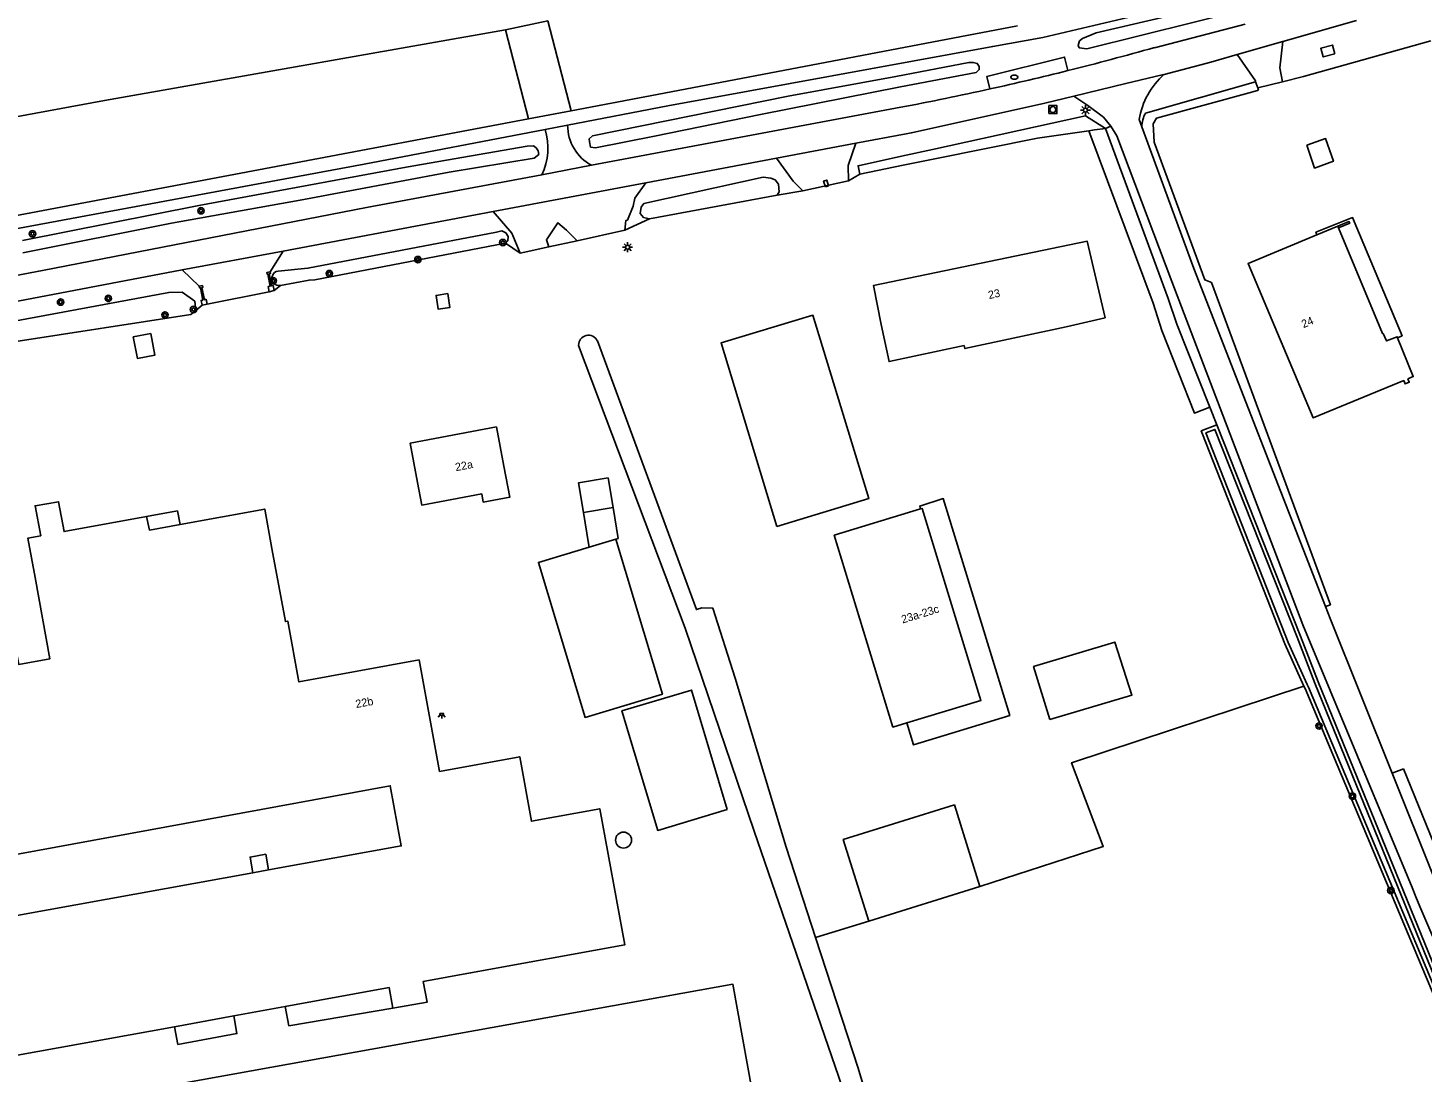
# Model space of a CAD drawing. Extents: x 140000 to 143000, y 403500 to 406000.
# Drawn here: x 140426.7 to 140601, y 405535.4 to 405665.9 of the extents above; entities that cross this region are included whole.
import ezdxf

# ---------------------------------------------------------------- set-up
doc = ezdxf.new("R2010")
doc.units = 0
for name, color, linetype in [('gg-afsc-erfafscheiding', 7, 'Continuous'), ('gg-afsc-hekwerk', 7, 'Continuous'), ('gg-afsc-muur', 7, 'Continuous'), ('gg-anno-huisnummerreeks BGT', 7, 'Continuous'), ('gg-bbg-bijgebouw', 7, 'Continuous'), ('gg-bbg-hoofdgebouw', 7, 'Continuous'), ('gg-bbg-lage trafo', 7, 'Continuous'), ('gg-bbg-luifel en loopbrug', 7, 'Continuous'), ('gg-bbg-open loods', 7, 'Continuous'), ('gg-bbg-overig bouwwerk', 7, 'Continuous'), ('gg-knt-bronhoudergrens', 7, 'Continuous'), ('gg-knt-verharding', 7, 'Continuous'), ('gg-kntw-bovenkant insteek waterloop', 7, 'Continuous'), ('gg-kntw-greppel-droge sloot', 7, 'Continuous'), ('gg-kntw-waterlijn', 7, 'Continuous'), ('gt-grn-groengrens', 7, 'Continuous'), ('gt-grn-groengrens NZ', 7, 'Continuous'), ('gt-grn-vlakafsluiter', 7, 'Continuous'), ('gt-grn-weggrens', 7, 'Continuous'), ('gt-symb-boom', 7, 'Continuous'), ('gt-symb-brandkraan', 7, 'Continuous'), ('gt-symb-kolk center center', 7, 'Continuous'), ('gt-symb-lichtmast', 7, 'Continuous'), ('gt-symb-lichtpunt', 7, 'Continuous'), ('gt-symb-rioolschacht', 7, 'Continuous')]:
    doc.layers.add(name, color=color, linetype=linetype)

# ---------------------------------------------------------------- blocks, each defined once
blk = doc.blocks.new('gt0-BOOM')
at = {"layer": 'gt-symb-boom'}
for radius in [0.4, 0.2]:
    blk.add_circle((0, 0), radius, dxfattribs=at)
blk = doc.blocks.new('gt0-KOLKCC')
at = {"layer": 'gt-symb-kolk center center'}
blk.add_lwpolyline([(-0.37, 0.2), (0.38, 0.2), (0.38, -0.2), (-0.37, -0.2)], close=True, dxfattribs=at)
blk = doc.blocks.new('gt0-LMAST')
at = {"layer": 'gt-symb-lichtmast'}
for p, q in [((-0.18, 0.17), (-0.45, 0.44)), ((-0.01, 0.25), (-0.01, 0.62)), ((0.17, 0.17), (0.44, 0.44)), ((-0.26, 0), (-0.63, 0)), ((-0.18, -0.18), (-0.45, -0.45)), ((-0.01, -0.25), (-0.01, -0.63)), ((0.44, -0.45), (0.17, -0.18)), ((0.24, 0), (0.62, 0))]:
    blk.add_line(p, q, dxfattribs=at)
blk.add_circle((-0.01, 0), 0.25, dxfattribs=at)
blk = doc.blocks.new('gt0-RS')
at = {"layer": 'gt-symb-rioolschacht'}
blk.add_lwpolyline([(-0.5, -0.5), (0.5, -0.5), (0.5, 0.5), (-0.5, 0.5)], close=True, dxfattribs=at)
blk.add_circle((0, 0), 0.375, dxfattribs=at)
blk = doc.blocks.new('gt0-BR')
at = {"layer": 'gt-symb-brandkraan'}
for centre, radius, start, end in [((-0.24, 0), 0.206, 107.5669, 252.4331), ((0.6, -2.66), 3, 106.892, 107.5669), ((0, -0.69), 0.938, 73.108, 106.892), ((-0.6, -2.66), 3, 72.4331, 73.108), ((0.24, 0), 0.206, 287.567, 72.4331), ((0.6, 2.66), 3, 252.4331, 253.108), ((0, 0.69), 0.938, 253.108, 286.8921), ((-0.6, 2.66), 3, 286.8921, 287.567)]:
    blk.add_arc(centre, radius, start, end, dxfattribs=at)
blk = doc.blocks.new('gt0-LPUNT')
at = {"layer": 'gt-symb-lichtpunt'}
for p, q in [((0, 0), (-0.25, 0)), ((0, 0), (0.25, 0)), ((-0.18, -0.18), (-0.44, -0.44)), ((0, -0.25), (0, -0.62)), ((0.44, -0.44), (0.18, -0.18))]:
    blk.add_line(p, q, dxfattribs=at)
blk.add_arc((0, 0), 0.25, 180, 0, dxfattribs=at)

msp = doc.modelspace()

# ---------------------------------------------------------------- linework, layer by layer
at = {"layer": 'gg-afsc-erfafscheiding'}
msp.add_line((140574.42, 405618.54), (140575.3, 405616.31), dxfattribs=at)
msp.add_lwpolyline([(140588.89, 405593.63), (140589.5, 405593.85), (140574.64, 405634.11), (140573.8, 405634.47), (140567.49, 405651.64), (140567.34, 405653.93), (140567.76, 405654.64), (140579.79, 405657.93), (140580.52, 405658.14)], dxfattribs=at)
at = {"layer": 'gg-afsc-hekwerk'}
msp.add_lwpolyline([(140583.52, 405659.18), (140586.15, 405659.84), (140602.06, 405664.3)], dxfattribs=at)
at = {"layer": 'gg-afsc-muur'}
for p, q in [((140456.9, 405632.97), (140457.53, 405633.1)), ((140448.53, 405631.27), (140449.15, 405631.41))]:
    msp.add_line(p, q, dxfattribs=at)
for points in [[(140590.43, 405641.17), (140591.82, 405641.74), (140591.92, 405641.53), (140590.53, 405640.95)], [(140457, 405635.45), (140456.59, 405635.36), (140456.64, 405635.16), (140456.73, 405635.17), (140457.01, 405633.65), (140456.78, 405633.61), (140456.9, 405632.97)], [(140457, 405635.45), (140457.04, 405635.23), (140456.91, 405635.21), (140457.2, 405633.69), (140457.41, 405633.73), (140457.53, 405633.1)], [(140448.14, 405633.65), (140448.55, 405633.74), (140448.61, 405633.53), (140448.49, 405633.5), (140448.8, 405631.97), (140449.01, 405632.03), (140449.15, 405631.41)], [(140448.14, 405633.65), (140448.2, 405633.43), (140448.3, 405633.46), (140448.61, 405631.93), (140448.39, 405631.88), (140448.53, 405631.27)]]:
    msp.add_lwpolyline(points, dxfattribs=at)
at = {"layer": 'gg-bbg-bijgebouw'}
for p, q in [((140496.16, 405605.39), (140499.86, 405606)), ((140500.2, 405602.05), (140496.87, 405601.05))]:
    msp.add_line(p, q, dxfattribs=at)
for points in [[(140520.34, 405603.64), (140513.36, 405626.59), (140524.83, 405630.03), (140531.81, 405607.11), (140520.34, 405603.64)], [(140496.16, 405605.39), (140495.55, 405609.09), (140499.25, 405609.7), (140499.86, 405606)], [(140500.2, 405602.05), (140506.03, 405582.68), (140496.36, 405579.77), (140490.53, 405599.14), (140496.87, 405601.05)], [(140554.43, 405579.52), (140552.42, 405586.11), (140562.56, 405589.18), (140564.7, 405582.56), (140554.43, 405579.52)], [(140475.53, 405519.45), (140479.86, 405520.23), (140479.42, 405522.69), (140517.87, 405529.62), (140514.85, 405546.43), (140431.31, 405531.38), (140434.34, 405514.57), (140438.79, 405515.37)]]:
    msp.add_lwpolyline(points, dxfattribs=at)
at = {"layer": 'gg-bbg-hoofdgebouw'}
for p, q in [((140587.81, 405640.07), (140590.43, 405641.17)), ((140590.53, 405640.95), (140590.43, 405641.17)), ((140454.85, 405560.35), (140456.82, 405560.71)), ((140458.91, 405543.64), (140452.46, 405542.46)), ((140452.46, 405542.46), (140445.08, 405541.12))]:
    msp.add_line(p, q, dxfattribs=at)
for points in [[(140597.88, 405627.22), (140597.84, 405627.33), (140596.49, 405626.81), (140596.09, 405627.76), (140596.02, 405627.73), (140590.53, 405640.95)], [(140543.75, 405626.24), (140543.83, 405625.86), (140556.48, 405628.57), (140561.35, 405629.71), (140559.12, 405639.27), (140532.42, 405633.76), (140533.37, 405628.85), (140534.36, 405624.23), (140543.75, 405626.24)], [(140599.18, 405622.06), (140599.35, 405621.65), (140598.84, 405621.44), (140598.66, 405621.87), (140587.35, 405617.19), (140579.22, 405636.5), (140587.81, 405640.07)], [(140597.88, 405627.22), (140599.86, 405622.35), (140599.18, 405622.06)], [(140485.3, 405616.06), (140474.52, 405614.05), (140475.43, 405609.13), (140475.95, 405606.31), (140483.45, 405607.7), (140483.64, 405606.67), (140486.95, 405607.29), (140486.22, 405611.15), (140485.3, 405616.06)], [(140456.82, 405560.71), (140473.39, 405563.71), (140472.02, 405571.22), (140420.64, 405561.82), (140420.22, 405564.1), (140418.03, 405576.1), (140416.44, 405584.78), (140422.81, 405585.95), (140422.46, 405587.89), (140425.23, 405588.4), (140425.6, 405586.39), (140429.5, 405587.1), (140427.64, 405597.25), (140426.74, 405602.17), (140428.35, 405602.47), (140427.65, 405606.21), (140430.58, 405606.72), (140431.26, 405603), (140441.58, 405604.88)], [(140445.77, 405603.87), (140456.34, 405605.8), (140457.24, 405600.88), (140458.92, 405591.74), (140459.21, 405591.8), (140460.6, 405584.21), (140475.63, 405586.96), (140478.18, 405573.01), (140488.2, 405574.85), (140489.67, 405566.8), (140498.2, 405568.36), (140501.32, 405551.34), (140482.05, 405547.84), (140476.15, 405546.77), (140476.64, 405544.19), (140472.34, 405543.43)], [(140536.58, 405579.09), (140534.84, 405578.55), (140527.5, 405602.54), (140538.29, 405605.82)], [(140536.58, 405579.09), (140545.82, 405581.89), (140538.48, 405605.88), (140538.29, 405605.82)], [(140441.58, 405604.88), (140441.93, 405603.17), (140445.77, 405603.87)], [(140445.08, 405541.12), (140425, 405537.48), (140421.87, 405554.37), (140454.85, 405560.35)], [(140472.34, 405543.43), (140471.9, 405546), (140458.91, 405543.64)]]:
    msp.add_lwpolyline(points, dxfattribs=at)
at = {"layer": 'gg-bbg-lage trafo'}
msp.add_lwpolyline([(140590.07, 405662.7), (140589.77, 405663.79), (140588.3, 405663.39), (140588.61, 405662.3), (140590.07, 405662.7)], dxfattribs=at)
at = {"layer": 'gg-bbg-luifel en loopbrug'}
for points in [[(140586.54, 405651.26), (140588.9, 405652.1), (140589.88, 405649.26), (140587.52, 405648.42), (140586.54, 405651.26)], [(140587.81, 405640.07), (140587.68, 405640.39), (140592.28, 405642.24), (140598.45, 405627.46), (140597.88, 405627.22)], [(140479.23, 405632.73), (140477.74, 405632.51), (140477.99, 405630.79), (140479.48, 405631.01), (140479.23, 405632.73)], [(140442.1, 405627.73), (140439.9, 405627.31), (140440.42, 405624.63), (140442.62, 405625.05), (140442.1, 405627.73)], [(140500.2, 405602.05), (140500.5, 405602.13), (140499.86, 405606)], [(140538.29, 405605.82), (140538.18, 405606.18), (140541.12, 405607.11), (140549.43, 405580.02), (140537.42, 405576.34), (140536.58, 405579.09)], [(140441.58, 405604.88), (140445.42, 405605.58), (140445.77, 405603.87)], [(140496.87, 405601.05), (140496.8, 405601.52), (140496.16, 405605.39)], [(140452.46, 405542.46), (140452.86, 405540.25), (140445.48, 405538.91), (140445.08, 405541.12)]]:
    msp.add_lwpolyline(points, dxfattribs=at)
at = {"layer": 'gg-bbg-open loods'}
msp.add_line((140531.81, 405554.31), (140545.7, 405558.65), dxfattribs=at)
for points in [[(140514.14, 405568.24), (140505.45, 405565.64), (140500.98, 405580.58), (140509.67, 405583.19), (140514.14, 405568.24)], [(140531.81, 405554.31), (140528.63, 405564.5), (140542.52, 405568.84), (140545.7, 405558.65)]]:
    msp.add_lwpolyline(points, dxfattribs=at)
at = {"layer": 'gg-bbg-overig bouwwerk'}
for points in [[(140454.85, 405560.35), (140454.5, 405562.32), (140456.46, 405562.67), (140456.82, 405560.71)], [(140472.34, 405543.43), (140459.35, 405541.24), (140458.91, 405543.64)]]:
    msp.add_lwpolyline(points, dxfattribs=at)
for start, end in [(0.0573, 180.0573), (180.0573, 0.0573)]:
    msp.add_arc((140501.17, 405564.44), 1, start, end, dxfattribs=at)
at = {"layer": 'gg-knt-bronhoudergrens'}
for p, q in [((140598.62, 405573.36), (140604.3, 405559.42)), ((140525.17, 405552.26), (140531.81, 405554.31))]:
    msp.add_line(p, q, dxfattribs=at)
msp.add_lwpolyline([(140586.2, 405583.69), (140557.15, 405574.11), (140561.12, 405563.62), (140545.7, 405558.65)], dxfattribs=at)
at = {"layer": 'gg-knt-verharding'}
for p, q in [((140592.75, 405666.85), (140583.56, 405664.23)), ((140508.86, 405658.29), (140550.41, 405666.19)), ((140578.84, 405666.38), (140567.51, 405663.46)), ((140577.85, 405662.6), (140583.56, 405664.23)), ((140508.86, 405658.29), (140494.61, 405655.59)), ((140580.15, 405659.21), (140580.42, 405658.43)), ((140494.18, 405653.78), (140506.69, 405656.18)), ((140489.28, 405654.59), (140494.61, 405655.59)), ((140497.17, 405648.76), (140535.82, 405656.01)), ((140565.93, 405653.57), (140565.6, 405654.49)), ((140491.36, 405653.24), (140494.18, 405653.78)), ((140536.5, 405652.7), (140530.19, 405651.51)), ((140520.29, 405649.65), (140530.19, 405651.51)), ((140520.29, 405649.65), (140503.95, 405646.58)), ((140490.95, 405647.59), (140497.17, 405648.76)), ((140503.95, 405646.58), (140484.88, 405642.99)), ((140484.88, 405642.99), (140458.65, 405638.05)), ((140458.65, 405638.05), (140446.02, 405635.68)), ((140457, 405635.45), (140458.65, 405638.05)), ((140422.14, 405631.16), (140446.02, 405635.68)), ((140448.14, 405633.65), (140446.02, 405635.68))]:
    msp.add_line(p, q, dxfattribs=at)
for points in [[(140506.69, 405656.18), (140547.31, 405663.63), (140553.56, 405664.72), (140570.57, 405668.74), (140578.89, 405670.66), (140581.11, 405671.01)], [(140583.56, 405664.23), (140583.2, 405660.96), (140583.52, 405659.18)], [(140568.74, 405660.13), (140574.56, 405661.66), (140577.85, 405662.6)], [(140577.85, 405662.6), (140580.12, 405659.31), (140580.15, 405659.21)], [(140557.42, 405657.4), (140553.8, 405656.53), (140537.52, 405652.91)], [(140557.42, 405657.4), (140559.18, 405656.23), (140561.14, 405654.77), (140562.05, 405653.66)], [(140345.1, 405627.55), (140379.88, 405634.3), (140424.89, 405642.41), (140489.28, 405654.59)], [(140262.24, 405610.01), (140379.84, 405632.56), (140425.25, 405640.81), (140468.76, 405648.9), (140491.36, 405653.24)], [(140537.52, 405652.91), (140537.13, 405652.82), (140536.5, 405652.7)], [(140562.05, 405653.66), (140562.81, 405652.44), (140569.67, 405634.26), (140586.05, 405591.35), (140599.7, 405558.52)], [(140588.89, 405593.63), (140572.42, 405635.88), (140565.93, 405653.57)], [(140530.19, 405651.51), (140529.23, 405648.73), (140529.27, 405646.82)], [(140520.29, 405649.65), (140522.38, 405646.78), (140523.56, 405645.56)], [(140391.26, 405628.55), (140428.55, 405635.63), (140469.04, 405643.48), (140490.95, 405647.59)], [(140503.95, 405646.58), (140502.57, 405644.65), (140502.37, 405643.64), (140501.66, 405641.9), (140501.45, 405641.86), (140501.32, 405640.66)], [(140484.88, 405642.99), (140487.23, 405640.29), (140488.24, 405637.77)], [(140495.37, 405639.34), (140494.06, 405640.64), (140492.97, 405641.58), (140491.54, 405639.43), (140491.82, 405638.56)], [(140597.21, 405572.8), (140589.47, 405592.14), (140588.89, 405593.63)], [(140597.21, 405572.8), (140602.42, 405559.8), (140604.35, 405555.26), (140606.39, 405550.77)]]:
    msp.add_lwpolyline(points, dxfattribs=at)
for centre, radius, start, end in [((140465.41, 406026.69), 377.3, 284.0019, 285.7006), ((140465.93, 406024.61), 375.16, 282.4735, 284.0009), ((140575.11, 405652.88), 9.65, 131.269, 170.4134), ((140465.78, 406025.22), 375.79, 280.7421, 282.4764), ((140776.37, 405629.35), 190.34, 201.8502, 207.9823)]:
    msp.add_arc(centre, radius, start, end, dxfattribs=at)
at = {"layer": 'gg-kntw-bovenkant insteek waterloop'}
for p, q in [((140504.42, 405642.07), (140520.39, 405645.05)), ((140447.12, 405630.13), (140447.72, 405630.62))]:
    msp.add_line(p, q, dxfattribs=at)
for points in [[(140558.51, 405664.6), (140558.14, 405664.3), (140557.98, 405663.74), (140558.11, 405663.46), (140559.06, 405663.32), (140579.18, 405668.31), (140579.63, 405668.9), (140579.38, 405669.32), (140578.97, 405669.59), (140578.22, 405669.6), (140577.8, 405669.45), (140560.21, 405665.33), (140558.51, 405664.6)], [(140521.74, 405657.4), (140497.28, 405652.43), (140496.88, 405652.08), (140496.92, 405651.7), (140497.06, 405651.03), (140497.65, 405650.94), (140505.04, 405652.41), (140518.29, 405655.1), (140535.8, 405658.55), (140545.23, 405660.35), (140545.63, 405660.73), (140545.61, 405661.09), (140545.37, 405661.49), (140544.87, 405661.62), (140544.34, 405661.59), (140535.18, 405659.84), (140521.74, 405657.4)], [(140559.32, 405653.08), (140567.36, 405631.53), (140568.45, 405628.12), (140572.5, 405617.79), (140574.42, 405618.54)], [(140574.42, 405618.54), (140570.31, 405628.9), (140569.21, 405632.12), (140561.39, 405653.38)], [(140444.67, 405641.52), (140460.76, 405644.41), (140479.4, 405647.92), (140490.01, 405649.64), (140490.58, 405650.12), (140490.49, 405650.59), (140490.25, 405650.95), (140489.94, 405651.19), (140489.13, 405651.15), (140474.01, 405648.51), (140448.1, 405643.72), (140426.07, 405639.38)], [(140504.42, 405642.07), (140503.65, 405642.25), (140503.27, 405642.72), (140503.39, 405643.54), (140503.71, 405643.97), (140518.64, 405647.27), (140519.59, 405647.16), (140520.11, 405646.93), (140520.54, 405646.42), (140520.6, 405645.44), (140520.39, 405645.05)], [(140426.1, 405637.82), (140444.67, 405641.52)], [(140486.41, 405639.05), (140486.71, 405639.31), (140486.74, 405639.85), (140486.45, 405640.31), (140485.98, 405640.59), (140485.28, 405640.4), (140461.73, 405635.9), (140458.01, 405635.55)], [(140458.32, 405633.74), (140461.88, 405634.42), (140462.59, 405634.45), (140486.41, 405639.05)], [(140447.72, 405630.62), (140447.59, 405631.78), (140446, 405632.9), (140444.35, 405632.87), (140423.71, 405629.03), (140422.91, 405628.64), (140422.4, 405628.05), (140422.44, 405627.42)], [(140447.12, 405630.13), (140424.98, 405626.72), (140423.38, 405626.34)], [(140497.9, 405626.81), (140510.28, 405593.25), (140510.95, 405593.47), (140512.32, 405593.42), (140515.11, 405584.68), (140521.48, 405563.56), (140525.17, 405552.26)], [(140437.36, 405506.86), (140461.55, 405511.23), (140515.69, 405521.5), (140531.11, 405524.13), (140531.55, 405524.3), (140531.59, 405524.65), (140517.5, 405565.57), (140508.87, 405590.94), (140495.56, 405626.26)], [(140586.2, 405583.69), (140583.81, 405588.95), (140573.52, 405615.18), (140573.37, 405615.56), (140575.3, 405616.31)], [(140575.3, 405616.31), (140585.76, 405589.94), (140587.97, 405584.22), (140603.96, 405544.96), (140606.86, 405538.88), (140614.29, 405525.93), (140614.1, 405525.63), (140613.48, 405525.28), (140613.23, 405525.23), (140612.84, 405525.26)], [(140586.2, 405583.69), (140586.35, 405583.37), (140602.69, 405544.42), (140605.27, 405538.66), (140612.84, 405525.26)], [(140525.17, 405552.26), (140530.49, 405535.95), (140534.21, 405523.58), (140534.13, 405522.93), (140533.8, 405522.25), (140533.44, 405521.8)]]:
    msp.add_lwpolyline(points, dxfattribs=at)
for centre, radius, start, end in [((140458.16, 405634.64), 0.922, 99.5746, 279.6462), ((140496.78, 405626.31), 1.22, 24.312, 182.2538)]:
    msp.add_arc(centre, radius, start, end, dxfattribs=at)
at = {"layer": 'gg-kntw-greppel-droge sloot'}
for p, q in [((140535.91, 405649.89), (140539.8, 405650.74)), ((140536.12, 405648.76), (140540.06, 405649.56)), ((140530.71, 405647.67), (140536.12, 405648.76))]:
    msp.add_line(p, q, dxfattribs=at)
for points in [[(140561.39, 405653.38), (140558.9, 405654.94), (140539.8, 405650.74)], [(140559.32, 405653.08), (140552.91, 405652.16), (140540.06, 405649.56)], [(140530.71, 405647.67), (140530.49, 405648.7), (140535.91, 405649.89)]]:
    msp.add_lwpolyline(points, dxfattribs=at)
at = {"layer": 'gg-kntw-waterlijn'}
msp.add_lwpolyline([(140586.6, 405583.88), (140586.75, 405583.55), (140603.09, 405544.6), (140605.66, 405538.86), (140613.11, 405525.68), (140613.21, 405525.67), (140613.32, 405525.7), (140613.77, 405525.95), (140606.47, 405538.68), (140603.56, 405544.78), (140587.56, 405584.06), (140585.35, 405589.78), (140575.06, 405615.75), (140573.94, 405615.31), (140584.21, 405589.12), (140586.6, 405583.88)], dxfattribs=at)
at = {"layer": 'gt-grn-groengrens'}
for p, q in [((140486.43, 405665.68), (140491.71, 405666.83)), ((140494.61, 405655.59), (140491.71, 405666.83)), ((140489.28, 405654.59), (140486.43, 405665.68)), ((140566.4, 405655.29), (140580.15, 405659.21)), ((140561.39, 405653.38), (140562.05, 405653.66)), ((140529.27, 405646.82), (140530.71, 405647.67)), ((140523.56, 405645.56), (140520.39, 405645.05)), ((140501.32, 405640.66), (140504.42, 405642.07)), ((140488.24, 405637.77), (140486.41, 405639.05)), ((140457.53, 405633.1), (140458.32, 405633.74)), ((140447.72, 405630.62), (140448.53, 405631.27))]:
    msp.add_line(p, q, dxfattribs=at)
msp.add_lwpolyline([(140486.43, 405665.68), (140436.32, 405656.86), (140384.58, 405647.34), (140351.12, 405641.35)], dxfattribs=at)
msp.add_arc((140569.56, 405653.5), 3.63, 150.4254, 178.9349, dxfattribs=at)
at = {"layer": 'gt-grn-groengrens NZ'}
msp.add_lwpolyline([(140546.96, 405658.3), (140546.57, 405659.87), (140556.28, 405662.29), (140556.7, 405660.59)], dxfattribs=at)
at = {"layer": 'gt-grn-vlakafsluiter'}
for p, q in [((140580.42, 405658.43), (140583.52, 405659.18)), ((140580.42, 405658.43), (140580.52, 405658.14)), ((140523.56, 405645.56), (140529.27, 405646.82)), ((140495.37, 405639.34), (140501.32, 405640.66)), ((140491.82, 405638.56), (140495.37, 405639.34)), ((140491.82, 405638.56), (140488.24, 405637.77)), ((140456.9, 405632.97), (140449.15, 405631.41)), ((140597.21, 405572.8), (140598.62, 405573.36))]:
    msp.add_line(p, q, dxfattribs=at)
msp.add_lwpolyline([(140561.39, 405653.38), (140560.03, 405653.18), (140559.32, 405653.08)], dxfattribs=at)
at = {"layer": 'gt-grn-weggrens'}
msp.add_lwpolyline([(140568.74, 405660.13), (140568.49, 405660.06), (140563.95, 405658.97), (140557.42, 405657.4)], dxfattribs=at)
for centre, radius, start, end in [((140484.26, 405650.91), 7.47, 333.5869, 18.125), ((140499.87, 405653.78), 5.69, 179.9939, 241.7454)]:
    msp.add_arc(centre, radius, start, end, dxfattribs=at)

# ---------------------------------------------------------------- block references
at = {"layer": 'gt-symb-boom'}
for p in [(140448.37, 405643.08), (140427.32, 405640.21), (140486.09, 405639.11), (140475.48, 405636.98), (140464.41, 405635.23), (140457.4, 405634.32), (140430.83, 405631.67), (140436.79, 405632.13), (140443.87, 405630.06), (140447.44, 405630.74), (140588.08, 405578.7), (140592.25, 405569.92), (140597.05, 405558.13)]:
    msp.add_blockref('gt0-BOOM', p, dxfattribs=at)
at = {"layer": 'gt-symb-brandkraan'}
msp.add_blockref('gt0-BR', (140550, 405659.77), dxfattribs=at)
at = {"layer": 'gt-symb-kolk center center', "rotation": 109.0474416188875}
msp.add_blockref('gt0-KOLKCC', (140526.49, 405646.49), dxfattribs=at)
at = {"layer": 'gt-symb-lichtmast'}
for p in [(140558.9, 405655.66), (140501.69, 405638.53)]:
    msp.add_blockref('gt0-LMAST', p, dxfattribs=at)
at = {"layer": 'gt-symb-lichtpunt'}
msp.add_blockref('gt0-LPUNT', (140478.45, 405580.25), dxfattribs=at)
at = {"layer": 'gt-symb-rioolschacht'}
msp.add_blockref('gt0-RS', (140554.82, 405655.72), dxfattribs=at)

# ---------------------------------------------------------------- texts
at = {"layer": 'gg-anno-huisnummerreeks BGT'}
for s, rotation, p in [('23', 12.1, (140546.85, 405632.04)), ('24', 22.8, (140586.13, 405628.4)), ('22a', 10.5, (140480.23, 405610.54)), ('23a-23c', 17, (140536.06, 405591.5)), ('22b', 10.4, (140467.78, 405580.94))]:
    msp.add_text(s, height=1, rotation=rotation, dxfattribs=at).set_placement(p)

doc.saveas('drawing.dxf')
